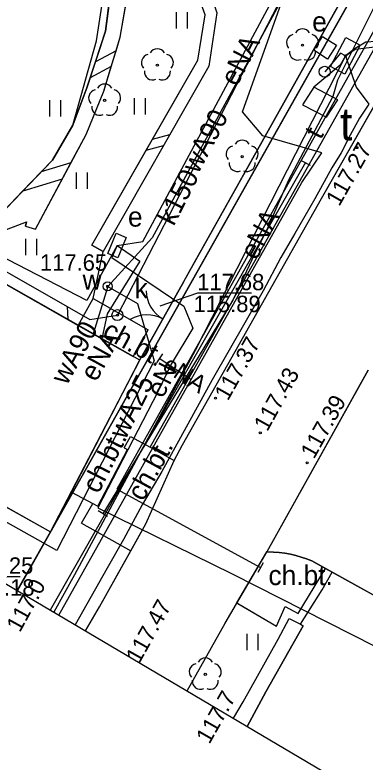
# Model space of a CAD drawing. Extents: x 6434771 to 6436222, y 5663454 to 5664782.
# Drawn here: x 6435180.24 to 6435196.25, y 5663831.97 to 5663866.09 of the extents above; entities that cross this region are included whole.
import ezdxf

# ---------------------------------------------------------------- set-up
doc = ezdxf.new("R2010")
doc.units = 0
for name, color, linetype in [('Warstwa 1', 7, 'Continuous'), ('Warstwa 10', 7, 'Continuous'), ('Warstwa 11', 7, 'Continuous'), ('Warstwa 12', 7, 'Continuous'), ('Warstwa 13', 7, 'Continuous'), ('Warstwa 14', 7, 'Continuous'), ('Warstwa 15', 7, 'Continuous'), ('Warstwa 2', 7, 'Continuous'), ('Warstwa 20', 7, 'Continuous'), ('Warstwa 21', 7, 'Continuous'), ('Warstwa 25', 7, 'Continuous'), ('Warstwa 3', 7, 'Continuous'), ('Warstwa 4', 7, 'Continuous'), ('Warstwa 5', 7, 'Continuous'), ('Warstwa 51', 7, 'Continuous'), ('Warstwa 6', 7, 'Continuous'), ('Warstwa 63', 7, 'Continuous'), ('Warstwa 7', 7, 'Continuous'), ('Warstwa 8', 7, 'Continuous'), ('Warstwa 9', 7, 'Continuous')]:
    doc.layers.add(name, color=color, linetype=linetype)

msp = doc.modelspace()

# ---------------------------------------------------------------- linework, layer by layer
at = {"layer": 'Warstwa 1'}
msp.add_line((6435180.355, 5663839.798), (6435199.977, 5663874.56), dxfattribs=at)
msp.add_line((6435180.355, 5663839.798), (6435199.977, 5663874.56), dxfattribs=at)
msp.add_lwpolyline([(6435174.144, 5663853.931), (6435171.58, 5663849.442), (6435172.41, 5663847.792), (6435181.877, 5663842.477), (6435185.952, 5663850.318), (6435178.045, 5663854.794)], close=True, dxfattribs=at)
at = {"layer": 'Warstwa 10'}
for points in [[(6435182.257, 5663838.676), (6435188.304, 5663849.448), (6435193.351, 5663858.439), (6435194.278, 5663859.798), (6435191.577, 5663860.571), (6435190.64, 5663861.662), (6435194.242, 5663871.739), (6435194.776, 5663876.163), (6435192.223, 5663879.254), (6435189.657, 5663881.265), (6435188.718, 5663882.987), (6435189.733, 5663885.054), (6435194.267, 5663892.79), (6435145.165, 5663920.315), (6435099.449, 5663946.22)], [(6435193.52, 5663859.35), (6435181.854, 5663838.913)]]:
    msp.add_lwpolyline(points, dxfattribs=at)
at = {"layer": 'Warstwa 11'}
for centre in [(6435193.39, 5663864.71), (6435186.755, 5663863.799), (6435184.345, 5663862.188), (6435190.63, 5663859.62), (6435188.944, 5663835.972)]:
    msp.add_circle(centre, 0.05, dxfattribs=at)
for centre, start, end in [((6435193.39, 5663865.085), 30.1471, 149.8529), ((6435193.033, 5663864.826), 102.1471, 221.8529), ((6435193.747, 5663864.826), 318.1471, 77.8529), ((6435186.755, 5663864.174), 30.1471, 149.8529), ((6435193.17, 5663864.407), 174.1471, 293.8529), ((6435193.61, 5663864.407), 246.1471, 5.8529), ((6435186.398, 5663863.915), 102.1471, 221.8529), ((6435187.112, 5663863.915), 318.1471, 77.8529), ((6435186.535, 5663863.496), 174.1471, 293.8529), ((6435186.975, 5663863.496), 246.1471, 5.8529), ((6435183.988, 5663862.304), 102.1471, 221.8529), ((6435184.345, 5663862.563), 30.1471, 149.8529), ((6435184.702, 5663862.304), 318.1471, 77.8529), ((6435184.125, 5663861.885), 174.1471, 293.8529), ((6435184.565, 5663861.885), 246.1471, 5.8529), ((6435190.63, 5663859.995), 30.1471, 149.8529), ((6435190.273, 5663859.736), 102.1471, 221.8529), ((6435190.987, 5663859.736), 318.1471, 77.8529), ((6435190.41, 5663859.317), 174.1471, 293.8529), ((6435190.85, 5663859.317), 246.1471, 5.8529), ((6435188.944, 5663836.347), 30.1471, 149.8529), ((6435188.587, 5663836.088), 102.1471, 221.8529), ((6435189.301, 5663836.088), 318.1471, 77.8529), ((6435188.724, 5663835.669), 174.1471, 293.8529), ((6435189.164, 5663835.669), 246.1471, 5.8529)]:
    msp.add_arc(centre, 0.375, start, end, dxfattribs=at)
at = {"layer": 'Warstwa 12'}
for points in [[(6435184.91, 5663855.561), (6435186.088, 5663855.747), (6435193.004, 5663868.644), (6435194.726, 5663873.753), (6435194.748, 5663876.343), (6435193.834, 5663878.494), (6435189.316, 5663882.019), (6435172.175, 5663891.167), (6435167.238, 5663893.957), (6435152.766, 5663902.142), (6435132.535, 5663913.808), (6435121.373, 5663919.463), (6435119.301, 5663920.188), (6435117.575, 5663919.659), (6435117.521, 5663919.329)], [(6435167.474, 5663893.574), (6435167.841, 5663893.39), (6435189.629, 5663882.236), (6435195.77, 5663877.321), (6435196.196, 5663874.496), (6435195.406, 5663872.865), (6435192.688, 5663867.268), (6435186.52, 5663855.912), (6435184.483, 5663853.696)], [(6435184.91, 5663855.561), (6435183.535, 5663853.048), (6435177.651, 5663856.079), (6435167.265, 5663854.854), (6435160.708, 5663855.184), (6435153.514, 5663873.042), (6435146.921, 5663869.156)], [(6435198.49, 5663870.07), (6435197.01, 5663867.18), (6435194.99, 5663863.12), (6435194.77, 5663862.36), (6435192.74, 5663858.51), (6435191.8, 5663856.38), (6435191.08, 5663854.9), (6435190.2, 5663853.07), (6435184.26, 5663843.31)], [(6435199.12, 5663869.789), (6435184.901, 5663844.431), (6435191.468, 5663840.851)], [(6435195.35, 5663864.228), (6435195.795, 5663864.53), (6435208.875, 5663866.092), (6435209.339, 5663865.898), (6435209.75, 5663865.621), (6435212.824, 5663865.164), (6435220.136, 5663860.256), (6435226.251, 5663856.532), (6435227.657, 5663855.082), (6435227.25, 5663854.759), (6435228.037, 5663849.57), (6435229.741, 5663845.308), (6435236.581, 5663840.706), (6435241.762, 5663839.133), (6435245.863, 5663837.125), (6435252.052, 5663838.209), (6435254.323, 5663839.882), (6435257.979, 5663839.497), (6435265.069, 5663841.102), (6435265.532, 5663841.242)], [(6435225.95, 5663856.079), (6435225.751, 5663856.304), (6435225.466, 5663856.536), (6435223.249, 5663858.084), (6435222.184, 5663858.783), (6435220.763, 5663859.616), (6435219.393, 5663860.508), (6435218.045, 5663861.323), (6435217.009, 5663861.873), (6435215.036, 5663863.09), (6435213.512, 5663864.018), (6435211.469, 5663865.196), (6435208.9, 5663866.018), (6435208.521, 5663865.903), (6435206.719, 5663865.606), (6435202.586, 5663865.313), (6435201.622, 5663865.205), (6435199.588, 5663865.056), (6435196.291, 5663864.851), (6435195.79, 5663864.559), (6435195.35, 5663864.228)], [(6435195.35, 5663864.228), (6435195.133, 5663864.348), (6435194.402, 5663863.497)], [(6435195.35, 5663864.228), (6435188.48, 5663850.77), (6435182.97, 5663840.52), (6435182.015, 5663838.818)], [(6435195.35, 5663864.228), (6435195.839, 5663862.788), (6435196.416, 5663862.015), (6435195.995, 5663861.378), (6435195.568, 5663860.598), (6435195.15, 5663859.788), (6435194.725, 5663859.107), (6435193.958, 5663857.698), (6435193.045, 5663856.108), (6435192.4, 5663855.008), (6435191.587, 5663853.495), (6435189.267, 5663849.432), (6435186.96, 5663845.234), (6435186.057, 5663843.714), (6435185.208, 5663842.138), (6435184.457, 5663840.825), (6435182.99, 5663838.243)], [(6435195.35, 5663864.228), (6435195.116, 5663863.798), (6435193.904, 5663862.793)], [(6435184.91, 5663855.561), (6435184.674, 5663855.008), (6435187.972, 5663852.784), (6435188.37, 5663851.789), (6435187.39, 5663850.141), (6435186.775, 5663848.878), (6435184.03, 5663843.581)], [(6435184.91, 5663855.561), (6435185.947, 5663854.849), (6435184.458, 5663852.446), (6435184.215, 5663851.302)], [(6435184.483, 5663853.696), (6435185.853, 5663852.91), (6435186.612, 5663850.3), (6435182.166, 5663841.633), (6435178.918, 5663843.443)], [(6435184.483, 5663853.696), (6435183.813, 5663851.529)], [(6435186.873, 5663850.407), (6435188.304, 5663849.448)], [(6435184.03, 5663843.581), (6435190.174, 5663840.567), (6435202.162, 5663834.491), (6435211.531, 5663828.528), (6435214.055, 5663827.167), (6435216.061, 5663827.703), (6435221.987, 5663824.791), (6435231.114, 5663819.541), (6435236.272, 5663816.848), (6435255.048, 5663806.451), (6435272.28, 5663797.362), (6435275.766, 5663795.299)]]:
    msp.add_lwpolyline(points, dxfattribs=at)
at = {"layer": 'Warstwa 14'}
msp.add_line((6435179.264, 5663840.442), (6435180.49, 5663840.442), dxfattribs=at)
msp.add_lwpolyline([(6435186.881, 5663852.812), (6435188.603, 5663853.393), (6435191.065, 5663853.393)], dxfattribs=at)
for centre in [(6435195.35, 5663864.228), (6435184.927, 5663852.381)]:
    msp.add_circle(centre, 0.045, dxfattribs=at)
at = {"layer": 'Warstwa 15'}
msp.add_circle((6435194.402, 5663863.497), 0.25, dxfattribs=at)
at = {"layer": 'Warstwa 2'}
for points in [[(6435187.97, 5663853.92), (6435197.41, 5663870.773)], [(6435180.339, 5663839.808), (6435181.877, 5663842.477)], [(6435193.294, 5663838.268), (6435194.294, 5663839.84), (6435194.745, 5663840.646)], [(6435190.238, 5663833.967), (6435190.675, 5663834.713), (6435192.272, 5663837.586), (6435192.786, 5663838.52), (6435193.294, 5663838.268)], [(6435193.294, 5663838.268), (6435193.419, 5663838.197), (6435191.719, 5663835.17), (6435190.86, 5663833.599)]]:
    msp.add_lwpolyline(points, dxfattribs=at)
at = {"layer": 'Warstwa 20'}
for p, q in [((6435193.296, 5663859.462), (6435193.744, 5663859.238)), ((6435186.736, 5663850.198), (6435187.01, 5663850.616)), ((6435184.475, 5663843.182), (6435184.045, 5663843.438)), ((6435191.585, 5663841.072), (6435191.351, 5663840.63))]:
    msp.add_line(p, q, dxfattribs=at)
at = {"layer": 'Warstwa 21'}
msp.add_lwpolyline([(6435184.488, 5663855.195), (6435184.871, 5663856.119), (6435185.332, 5663855.927), (6435184.949, 5663855.003), (6435184.488, 5663855.195)], dxfattribs=at)
at = {"layer": 'Warstwa 25'}
for centre in [(6435195.88, 5663860.03), (6435189.41, 5663848.59), (6435191.46, 5663847.01), (6435193.6, 5663845.63)]:
    msp.add_circle(centre, 0.045, dxfattribs=at)
at = {"layer": 'Warstwa 3'}
msp.add_lwpolyline([(6435187.97, 5663853.92), (6435186.05, 5663850.49)], dxfattribs=at)
for centre, start, end in [((6435187.743, 5663853.514), 180.7622, 240.7622), ((6435186.277, 5663850.896), 60.7622, 120.7622)]:
    msp.add_arc(centre, 1.5, start, end, dxfattribs=at)
at = {"layer": 'Warstwa 4'}
for points in [[(6435193.9, 5663864.479), (6435194.303, 5663865.112), (6435194.936, 5663864.709), (6435194.533, 5663864.076)], [(6435195.37, 5663865.066), (6435196.032, 5663864.715), (6435195.33, 5663863.39), (6435194.668, 5663863.741)]]:
    msp.add_lwpolyline(points, close=True, dxfattribs=at)
for centre, radius in [((6435184.483, 5663853.696), 0.2), ((6435184.927, 5663852.381), 0.25)]:
    msp.add_circle(centre, radius, dxfattribs=at)
at = {"layer": 'Warstwa 5'}
for p, q in [((6435183.968, 5663864.903), (6435184.531, 5663868.456)), ((6435185.06, 5663865.07), (6435185.513, 5663867.724)), ((6435187.625, 5663865.47), (6435187.625, 5663866.22)), ((6435188.125, 5663865.47), (6435188.125, 5663866.22)), ((6435188.598, 5663864.027), (6435188.933, 5663866.093)), ((6435184.871, 5663864.458), (6435185.06, 5663865.07)), ((6435182.892, 5663861.056), (6435183.968, 5663864.903)), ((6435184.649, 5663863.738), (6435184.871, 5663864.458)), ((6435186.535, 5663860.417), (6435188.598, 5663864.027)), ((6435184.301, 5663862.609), (6435184.649, 5663863.738)), ((6435183.496, 5663860.628), (6435184.301, 5663862.609)), ((6435185.714, 5663861.542), (6435185.714, 5663862.292)), ((6435186.214, 5663861.542), (6435186.214, 5663862.292)), ((6435181.839, 5663861.452), (6435181.839, 5663862.202)), ((6435182.339, 5663861.452), (6435182.339, 5663862.202)), ((6435181.962, 5663859.457), (6435182.892, 5663861.056)), ((6435182.804, 5663859.336), (6435183.496, 5663860.628)), ((6435186.246, 5663859.911), (6435186.535, 5663860.417)), ((6435183.765, 5663855.57), (6435186.246, 5663859.911)), ((6435181.447, 5663858.925), (6435181.962, 5663859.457)), ((6435182.407, 5663858.595), (6435182.804, 5663859.336)), ((6435180.597, 5663858.049), (6435181.447, 5663858.925)), ((6435183.065, 5663858.144), (6435183.065, 5663858.894)), ((6435183.565, 5663858.144), (6435183.565, 5663858.894)), ((6435181.181, 5663856.306), (6435182.407, 5663858.595)), ((6435179.491, 5663856.907), (6435180.597, 5663858.049)), ((6435179.318, 5663856.096), (6435180.768, 5663856.641)), ((6435180.721, 5663856.444), (6435180.768, 5663856.641)), ((6435180.721, 5663856.444), (6435181.181, 5663856.306)), ((6435180.739, 5663855.12), (6435180.739, 5663855.87)), ((6435181.239, 5663855.12), (6435181.239, 5663855.87)), ((6435183.765, 5663855.57), (6435184.27, 5663855.282)), ((6435183.816, 5663853.134), (6435184.27, 5663855.282)), ((6435178.045, 5663854.794), (6435183.132, 5663851.914)), ((6435183.132, 5663851.914), (6435183.816, 5663853.134)), ((6435172.41, 5663847.792), (6435181.877, 5663842.477)), ((6435181.877, 5663842.477), (6435182.822, 5663844.295)), ((6435182.822, 5663844.295), (6435183.8, 5663843.782)), ((6435183.292, 5663842.88), (6435183.8, 5663843.782)), ((6435183.292, 5663842.88), (6435185.539, 5663841.611)), ((6435180.339, 5663839.808), (6435181.877, 5663842.477)), ((6435180.339, 5663839.808), (6435181.877, 5663842.477)), ((6435184.107, 5663839.061), (6435185.539, 5663841.611)), ((6435193.193, 5663838.76), (6435194.439, 5663840.816)), ((6435194.439, 5663840.816), (6435194.745, 5663840.646)), ((6435194.294, 5663839.84), (6435194.745, 5663840.646)), ((6435193.294, 5663838.268), (6435194.294, 5663839.84)), ((6435189.855, 5663838.314), (6435190.394, 5663839.233)), ((6435190.394, 5663839.233), (6435192.206, 5663838.182)), ((6435192.206, 5663838.182), (6435192.597, 5663839.077)), ((6435192.597, 5663839.077), (6435193.193, 5663838.76)), ((6435183.472, 5663837.959), (6435184.107, 5663839.061)), ((6435192.272, 5663837.586), (6435192.786, 5663838.52)), ((6435192.786, 5663838.52), (6435193.294, 5663838.268)), ((6435188.115, 5663835.219), (6435189.855, 5663838.314)), ((6435190.865, 5663837.071), (6435190.865, 5663837.821)), ((6435191.365, 5663837.071), (6435191.365, 5663837.821)), ((6435190.675, 5663834.713), (6435192.272, 5663837.586)), ((6435190.238, 5663833.967), (6435190.675, 5663834.713))]:
    msp.add_line(p, q, dxfattribs=at)
at = {"layer": 'Warstwa 51'}
for p, q in [((6435184.872, 5663864.458), (6435183.924, 5663863.957)), ((6435184.649, 5663863.738), (6435183.683, 5663863.227)), ((6435186.534, 5663860.417), (6435187.324, 5663860.632)), ((6435186.246, 5663859.911), (6435187.036, 5663860.127)), ((6435182.804, 5663859.336), (6435181.447, 5663858.925)), ((6435182.408, 5663858.595), (6435180.598, 5663858.048))]:
    msp.add_line(p, q, dxfattribs=at)
msp.add_lwpolyline([(6435184.27, 5663855.282), (6435183.765, 5663855.57), (6435188.598, 5663864.027), (6435188.933, 5663866.093), (6435188.353, 5663867.71), (6435187.673, 5663868.548), (6435186.589, 5663869.052), (6435185.488, 5663869.314), (6435185.479, 5663869.895), (6435186.726, 5663869.61), (6435188.009, 5663869.024), (6435188.856, 5663867.994), (6435189.474, 5663866.196), (6435189.105, 5663863.751)], close=True, dxfattribs=at)
msp.add_lwpolyline([(6435184.692, 5663867.684), (6435184.384, 5663865.358), (6435183.532, 5663862.768), (6435182.892, 5663861.056), (6435181.962, 5663859.457), (6435179.491, 5663856.907), (6435176.773, 5663854.512), (6435177.779, 5663854.735), (6435179.318, 5663856.096), (6435180.768, 5663856.641), (6435180.721, 5663856.444), (6435181.181, 5663856.306), (6435183.496, 5663860.628), (6435184.301, 5663862.609), (6435185.06, 5663865.07), (6435185.513, 5663867.724)], dxfattribs=at)
at = {"layer": 'Warstwa 6'}
for points in [[(6435180.355, 5663839.798), (6435199.977, 5663874.56), (6435202.784, 5663879.266), (6435200.658, 5663880.452), (6435199.759, 5663878.873), (6435199.169, 5663878.85), (6435069.683, 5663952.11)], [(6435557.624, 5663617.186), (6435560.245, 5663620.878), (6435595.767, 5663670.923), (6435531.111, 5663701.684), (6435473.15, 5663729.463), (6435470.997, 5663730.839), (6435385.94, 5663776.469), (6435383.505, 5663771.998), (6435381.775, 5663772.849), (6435379.415, 5663768.737), (6435374.588, 5663771.455), (6435379.471, 5663779.947), (6435341.096, 5663801.352), (6435284.269, 5663833.48), (6435246.778, 5663854.403), (6435242.169, 5663846.309), (6435237.4, 5663848.916), (6435241.929, 5663857.022), (6435210.691, 5663874.851), (6435202.784, 5663879.266), (6435199.977, 5663874.56), (6435180.355, 5663839.798)], [(6435183.472, 5663837.959), (6435184.107, 5663839.061), (6435186.235, 5663842.852), (6435187.52, 5663845.74), (6435187.9, 5663846.45), (6435194.26, 5663857.71), (6435200.63, 5663868.92)], [(6435188.115, 5663835.219), (6435189.855, 5663838.314), (6435191.771, 5663841.582)], [(6435222.74, 5663822.69), (6435222.849, 5663822.853), (6435222.94, 5663823.026), (6435223.011, 5663823.209), (6435223.063, 5663823.398), (6435223.094, 5663823.591), (6435223.103, 5663823.787), (6435223.092, 5663823.982), (6435223.059, 5663824.175), (6435223.006, 5663824.364), (6435222.933, 5663824.546), (6435222.841, 5663824.718), (6435222.73, 5663824.88), (6435221.93, 5663825.55), (6435193.82, 5663841.16), (6435193.579, 5663841.252), (6435193.334, 5663841.333), (6435193.085, 5663841.401), (6435192.833, 5663841.458), (6435192.579, 5663841.503), (6435192.323, 5663841.536), (6435192.066, 5663841.556), (6435191.762, 5663841.566)]]:
    msp.add_lwpolyline(points, dxfattribs=at)
msp.add_lwpolyline([(6435193.394, 5663861.989), (6435194.487, 5663861.416), (6435194.997, 5663862.22), (6435193.904, 5663862.793)], close=True, dxfattribs=at)
for centre in [(6435195.35, 5663864.228), (6435184.483, 5663853.696), (6435184.927, 5663852.381)]:
    msp.add_circle(centre, 0.045, dxfattribs=at)
at = {"layer": 'Warstwa 63'}
msp.add_lwpolyline([(6435677.2, 5663546.629), (6436084.093, 5664236.205), (6435222.122, 5664744.822), (6434815.229, 5664055.245)], close=True, dxfattribs=at)
at = {"layer": 'Warstwa 7'}
for points in [[(6435193.857, 5663875.444), (6435194.85, 5663871.572), (6435184.927, 5663852.381)], [(6435169.103, 5663853.852), (6435177.238, 5663855.844), (6435182.631, 5663852.778)], [(6435182.631, 5663852.778), (6435182.664, 5663852.179)], [(6435182.631, 5663852.778), (6435183.674, 5663852.186), (6435184.927, 5663852.381)]]:
    msp.add_lwpolyline(points, dxfattribs=at)
at = {"layer": 'Warstwa 8'}
for p, q in [((6435194.26, 5663857.71), (6435200.63, 5663868.92)), ((6435187.9, 5663846.45), (6435194.26, 5663857.71)), ((6435191.769, 5663841.579), (6435196.4, 5663849.88)), ((6435191.771, 5663841.582), (6435196.396, 5663849.873)), ((6435187.52, 5663845.74), (6435187.9, 5663846.45)), ((6435186.235, 5663842.852), (6435187.52, 5663845.74)), ((6435185.539, 5663841.611), (6435186.235, 5663842.852)), ((6435184.107, 5663839.061), (6435185.539, 5663841.611)), ((6435190.394, 5663839.233), (6435191.762, 5663841.566)), ((6435191.762, 5663841.566), (6435191.771, 5663841.582)), ((6435191.762, 5663841.566), (6435191.769, 5663841.579)), ((6435191.762, 5663841.566), (6435192.066, 5663841.556)), ((6435192.066, 5663841.556), (6435192.323, 5663841.536)), ((6435192.323, 5663841.536), (6435192.579, 5663841.503)), ((6435192.579, 5663841.503), (6435192.833, 5663841.458)), ((6435192.833, 5663841.458), (6435193.085, 5663841.401)), ((6435193.085, 5663841.401), (6435193.334, 5663841.333)), ((6435193.334, 5663841.333), (6435193.579, 5663841.252)), ((6435193.579, 5663841.252), (6435193.82, 5663841.16)), ((6435193.82, 5663841.16), (6435194.439, 5663840.816)), ((6435194.439, 5663840.816), (6435194.745, 5663840.646)), ((6435194.294, 5663839.84), (6435194.745, 5663840.646)), ((6435194.745, 5663840.646), (6435212.679, 5663830.687)), ((6435194.745, 5663840.646), (6435212.679, 5663830.687)), ((6435193.294, 5663838.268), (6435194.294, 5663839.84)), ((6435189.855, 5663838.314), (6435190.394, 5663839.233)), ((6435183.472, 5663837.959), (6435184.107, 5663839.061)), ((6435188.115, 5663835.219), (6435189.855, 5663838.314)), ((6435191.719, 5663835.17), (6435193.419, 5663838.197)), ((6435193.294, 5663838.268), (6435193.419, 5663838.197)), ((6435190.86, 5663833.599), (6435191.719, 5663835.17))]:
    msp.add_line(p, q, dxfattribs=at)
at = {"layer": 'Warstwa 9'}
for p, q in [((6435188.214, 5663854.356), (6435197.41, 5663870.773)), ((6435194.26, 5663857.71), (6435200.63, 5663868.92)), ((6435183.968, 5663864.903), (6435184.531, 5663868.456)), ((6435184.384, 5663865.358), (6435184.692, 5663867.684)), ((6435186.42, 5663846.35), (6435198, 5663866.92)), ((6435186.42, 5663846.35), (6435198, 5663866.92)), ((6435183.923, 5663863.957), (6435184.384, 5663865.358)), ((6435182.892, 5663861.056), (6435183.968, 5663864.903)), ((6435183.683, 5663863.227), (6435183.923, 5663863.957)), ((6435183.532, 5663862.768), (6435183.683, 5663863.227)), ((6435182.892, 5663861.056), (6435183.532, 5663862.768)), ((6435187.9, 5663846.45), (6435194.26, 5663857.71)), ((6435187.97, 5663853.92), (6435188.214, 5663854.356)), ((6435185.93, 5663850.275), (6435187.97, 5663853.92)), ((6435183.132, 5663851.914), (6435183.816, 5663853.134)), ((6435183.816, 5663853.134), (6435186.339, 5663851.704)), ((6435183.132, 5663851.914), (6435185.652, 5663850.488)), ((6435185.652, 5663850.488), (6435186.339, 5663851.704)), ((6435184.166, 5663846.882), (6435185.93, 5663850.275)), ((6435182.822, 5663844.295), (6435184.166, 5663846.882)), ((6435185.233, 5663846.324), (6435185.52, 5663846.833)), ((6435185.233, 5663846.324), (6435185.52, 5663846.833)), ((6435185.52, 5663846.833), (6435186.42, 5663846.35)), ((6435185.52, 5663846.833), (6435186.42, 5663846.35)), ((6435184.031, 5663843.661), (6435185.383, 5663846.245)), ((6435184.031, 5663843.661), (6435185.383, 5663846.245)), ((6435185.233, 5663846.324), (6435185.383, 5663846.245)), ((6435185.233, 5663846.324), (6435185.383, 5663846.245)), ((6435186.42, 5663846.35), (6435187.52, 5663845.74)), ((6435186.42, 5663846.35), (6435187.52, 5663845.74)), ((6435187.52, 5663845.74), (6435187.9, 5663846.45)), ((6435186.235, 5663842.852), (6435187.52, 5663845.74)), ((6435182.822, 5663844.295), (6435183.8, 5663843.782)), ((6435183.292, 5663842.88), (6435183.8, 5663843.782)), ((6435183.8, 5663843.782), (6435184.031, 5663843.661)), ((6435183.8, 5663843.782), (6435184.031, 5663843.661)), ((6435183.292, 5663842.88), (6435185.539, 5663841.611)), ((6435185.539, 5663841.611), (6435186.235, 5663842.852)), ((6435190.394, 5663839.233), (6435191.762, 5663841.566)), ((6435191.762, 5663841.566), (6435192.066, 5663841.556)), ((6435192.066, 5663841.556), (6435192.323, 5663841.536)), ((6435192.323, 5663841.536), (6435192.579, 5663841.503)), ((6435192.579, 5663841.503), (6435192.833, 5663841.458)), ((6435192.833, 5663841.458), (6435193.085, 5663841.401)), ((6435193.085, 5663841.401), (6435193.334, 5663841.333)), ((6435193.334, 5663841.333), (6435193.579, 5663841.252)), ((6435193.579, 5663841.252), (6435193.82, 5663841.16)), ((6435193.82, 5663841.16), (6435194.439, 5663840.816)), ((6435193.193, 5663838.76), (6435194.439, 5663840.816)), ((6435190.394, 5663839.233), (6435190.428, 5663839.213)), ((6435190.428, 5663839.213), (6435192.206, 5663838.182)), ((6435192.206, 5663838.182), (6435192.597, 5663839.077)), ((6435192.597, 5663839.077), (6435193.193, 5663838.76))]:
    msp.add_line(p, q, dxfattribs=at)

# ---------------------------------------------------------------- texts
at = {"layer": 'Warstwa 13'}
for s, height, rotation, p in [('eNA', 0.9, 62.4868, (6435190.386, 5663862.787)), ('wA90', 0.9, 62.1831, (6435188.619, 5663858.801)), ('t', 0.9, 62.2003, (6435194.225, 5663860.362)), ('eNA', 0.9, 61.4153, (6435191.271, 5663854.849)), ('wA90', 0.9, 61.1804, (6435182.617, 5663849.14)), ('eNA', 0.9, 61.1804, (6435183.957, 5663849.294)), ('eNA', 0.8, 326.8438, (6435186.926, 5663849.915)), ('eN', 0.9, 63.3061, (6435187.002, 5663848.538)), ('wA25', 0.9, 63.541, (6435185.292, 5663846.657)), ('117.0', 0.75, 61.2492, (6435180.47, 5663837.855)), ('117.7', 0.75, 60.3439, (6435189.13, 5663832.751))]:
    msp.add_text(s, height=height, rotation=rotation, dxfattribs=at).set_placement(p)
at = {"layer": 'Warstwa 14'}
for s, p in [('115.89', (6435188.408, 5663852.518)), ('116.18', (6435178.072, 5663839.567))]:
    msp.add_text(s, height=0.75, dxfattribs=at).set_placement(p)
at = {"layer": 'Warstwa 21'}
msp.add_text('e', height=0.9, dxfattribs=at).set_placement((6435185.411, 5663856.424))
at = {"layer": 'Warstwa 25'}
for s, rotation, p in [('117.27', 60.3955, (6435195.068, 5663857.314)), ('117.37', 60.5387, (6435189.979, 5663848.434)), ('117.43', 60.8424, (6435191.777, 5663847.03)), ('117.39', 60.8424, (6435193.914, 5663845.774)), ('117.47', 60.6934, (6435185.924, 5663836.429))]:
    msp.add_text(s, height=0.75, rotation=rotation, dxfattribs=at).set_placement(p)
at = {"layer": 'Warstwa 5'}
for s, p in [('e', (6435193.832, 5663865.339)), ('w', (6435183.335, 5663853.54)), ('k', (6435185.712, 5663853.151))]:
    msp.add_text(s, height=0.9, dxfattribs=at).set_placement(p)
at = {"layer": 'Warstwa 6'}
for s, p in [('117.65', (6435181.389, 5663854.41)), ('117.68', (6435188.575, 5663853.518)), ('117.25', (6435178.017, 5663840.567))]:
    msp.add_text(s, height=0.75, dxfattribs=at).set_placement(p)
at = {"layer": 'Warstwa 7'}
msp.add_text('k150', height=0.9, rotation=63.2717, dxfattribs=at).set_placement((6435187.506, 5663856.413))
at = {"layer": 'Warstwa 8'}
msp.add_text('t', height=1.5, dxfattribs=at).set_placement((6435195.108, 5663860.364))
at = {"layer": 'Warstwa 9'}
for height, rotation, p in [(0.902, 331.1753, (6435184.185, 5663851.419)), (0.9, 63.0827, (6435184.062, 5663844.183)), (0.9, 61.4039, (6435186.106, 5663843.837))]:
    msp.add_text('ch.bt.', height=height, rotation=rotation, dxfattribs=at).set_placement(p)
msp.add_text('ch.bt.', height=0.9, dxfattribs=at).set_placement((6435191.833, 5663840.048))

doc.saveas('drawing.dxf')
